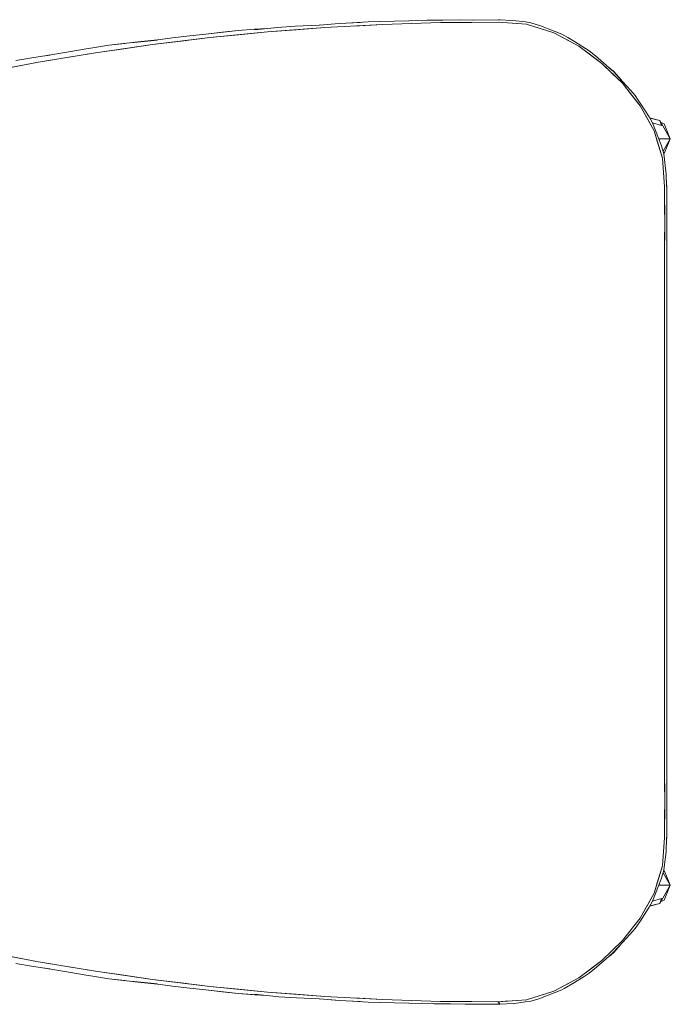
# Model space of a CAD drawing. Header units: millimetres. Extents: x 2 to 902, y -447 to 199.
# Tile 834 of 1056: x 29.469 to 30.109, y 181.254 to 182.222. Entities that reach past the tile are written whole.
import ezdxf

# ---------------------------------------------------------------- set-up
doc = ezdxf.new("R2010")
doc.units = ezdxf.units.MM
doc.header["$MEASUREMENT"] = 0
doc.layers.add('IFC-Elemento de mobília-Contorno', color=152, linetype='Continuous', lineweight=5)

msp = doc.modelspace()

# ---------------------------------------------------------------- linework, layer by layer
at = {"layer": 'IFC-Elemento de mobília-Contorno', "color": 7, "lineweight": 5}
for p, q in [((29.73962, 182.21561), (29.76361, 182.21668)), ((29.73962, 182.21561), (29.76361, 182.21668)), ((29.76337, 182.21667), (29.76447, 182.21674)), ((29.76337, 182.21667), (29.76447, 182.21674)), ((29.76361, 182.21668), (29.78284, 182.21806)), ((29.76361, 182.21668), (29.78284, 182.21806)), ((29.76896, 182.21417), (29.82567, 182.21722)), ((29.76896, 182.21417), (29.82567, 182.21722)), ((29.78284, 182.21806), (29.80353, 182.21924)), ((29.78284, 182.21806), (29.80353, 182.21924)), ((29.79544, 182.21878), (29.81154, 182.21984)), ((29.79544, 182.21878), (29.81154, 182.21984)), ((29.796, 182.21881), (29.81154, 182.21984)), ((29.796, 182.21881), (29.81154, 182.21984)), ((29.79732, 182.2157), (29.82567, 182.21722)), ((29.79732, 182.2157), (29.82567, 182.21722)), ((29.81154, 182.21984), (29.82312, 182.22004)), ((29.81154, 182.21984), (29.82312, 182.22004)), ((29.82312, 182.22004), (29.85149, 182.22086)), ((29.82312, 182.22004), (29.85149, 182.22086)), ((29.82567, 182.21722), (29.88242, 182.219)), ((29.82567, 182.21722), (29.88242, 182.219)), ((29.82567, 182.21722), (29.85405, 182.21811)), ((29.82567, 182.21722), (29.85405, 182.21811)), ((29.85149, 182.22086), (29.86923, 182.22136)), ((29.85149, 182.22086), (29.86923, 182.22136)), ((29.85405, 182.21811), (29.88242, 182.219)), ((29.85405, 182.21811), (29.88242, 182.219)), ((29.86923, 182.22136), (29.88498, 182.22152)), ((29.86923, 182.22136), (29.88498, 182.22152)), ((29.88242, 182.219), (29.93915, 182.21949)), ((29.88242, 182.219), (29.93915, 182.21949)), ((29.88242, 182.219), (29.89788, 182.21913)), ((29.88242, 182.219), (29.89788, 182.21913)), ((29.88498, 182.22152), (29.9018, 182.22177)), ((29.88498, 182.22152), (29.9018, 182.22177)), ((29.89788, 182.21913), (29.91333, 182.21926)), ((29.89788, 182.21913), (29.91333, 182.21926)), ((29.9018, 182.22177), (29.91517, 182.22149)), ((29.9018, 182.22177), (29.91517, 182.22149)), ((29.91333, 182.21926), (29.93915, 182.21949)), ((29.91333, 182.21926), (29.93915, 182.21949)), ((29.91422, 182.22151), (29.9395, 182.22192)), ((29.91422, 182.22151), (29.9395, 182.22192)), ((29.91431, 182.22151), (29.93952, 182.22192)), ((29.93915, 182.21949), (29.95315, 182.21844)), ((29.93915, 182.21949), (29.96714, 182.2174)), ((29.93915, 182.21949), (29.95315, 182.21844)), ((29.93915, 182.21949), (29.96714, 182.2174)), ((29.9395, 182.22192), (29.94107, 182.22176)), ((29.9395, 182.22192), (29.94107, 182.22176)), ((29.93952, 182.22192), (29.9411, 182.22176)), ((29.93952, 182.22192), (29.9411, 182.22176)), ((29.93993, 182.22181), (29.95354, 182.22128)), ((29.93993, 182.22181), (29.95354, 182.22128)), ((29.95315, 182.21844), (29.96714, 182.2174)), ((29.95315, 182.21844), (29.96714, 182.2174)), ((29.95354, 182.22128), (29.96607, 182.21967)), ((29.95354, 182.22128), (29.96607, 182.21967)), ((29.96607, 182.21967), (29.97147, 182.21883)), ((29.96607, 182.21967), (29.97147, 182.21883)), ((29.96714, 182.2174), (29.98055, 182.21325)), ((29.96714, 182.2174), (29.99396, 182.20911)), ((29.96714, 182.2174), (29.98055, 182.21325)), ((29.96714, 182.2174), (29.99396, 182.20911)), ((29.97147, 182.21883), (29.98076, 182.21598)), ((29.97147, 182.21883), (29.98076, 182.21598)), ((29.98076, 182.21598), (29.99419, 182.21077)), ((29.98076, 182.21598), (29.99419, 182.21077)), ((29.63599, 182.20594), (29.6519, 182.20778)), ((29.63599, 182.20594), (29.6519, 182.20778)), ((29.636, 182.20594), (29.6519, 182.20778)), ((29.636, 182.20594), (29.6519, 182.20778)), ((29.6519, 182.20778), (29.68372, 182.21144)), ((29.6519, 182.20778), (29.68372, 182.21144)), ((29.6519, 182.20778), (29.66781, 182.2096)), ((29.6519, 182.20778), (29.66781, 182.2096)), ((29.65582, 182.20428), (29.71234, 182.20985)), ((29.65582, 182.20428), (29.71234, 182.20985)), ((29.65582, 182.20428), (29.68408, 182.20706)), ((29.65582, 182.20428), (29.68408, 182.20706)), ((29.66781, 182.2096), (29.68372, 182.21144)), ((29.66781, 182.2096), (29.68372, 182.21144)), ((29.68372, 182.21144), (29.69969, 182.21249)), ((29.68372, 182.21144), (29.69969, 182.21249)), ((29.68408, 182.20706), (29.71234, 182.20985)), ((29.68408, 182.20706), (29.71234, 182.20985)), ((29.69969, 182.21249), (29.71172, 182.21329)), ((29.69969, 182.21249), (29.71172, 182.21328)), ((29.69976, 182.2121), (29.72218, 182.21431)), ((29.69976, 182.2121), (29.72218, 182.21431)), ((29.71234, 182.20985), (29.76896, 182.21417)), ((29.71234, 182.20985), (29.76896, 182.21417)), ((29.71234, 182.20985), (29.74065, 182.21201)), ((29.71234, 182.20985), (29.74065, 182.21201)), ((29.72218, 182.21431), (29.73962, 182.21561)), ((29.72218, 182.21431), (29.73962, 182.21561)), ((29.74065, 182.21201), (29.76896, 182.21417)), ((29.74065, 182.21201), (29.76896, 182.21417)), ((29.98055, 182.21325), (29.99396, 182.20911)), ((29.98055, 182.21325), (29.99396, 182.20911)), ((29.99396, 182.20911), (30.00635, 182.20246)), ((29.99396, 182.20911), (30.01874, 182.19581)), ((29.99396, 182.20911), (30.00635, 182.20246)), ((29.99396, 182.20911), (30.01874, 182.19581)), ((29.99419, 182.21077), (30.00174, 182.20783)), ((29.99419, 182.21077), (30.00174, 182.20783)), ((30.00174, 182.20783), (30.00785, 182.20452)), ((30.00174, 182.20783), (30.00785, 182.20452)), ((29.54067, 182.19415), (29.55646, 182.19676)), ((29.54067, 182.19415), (29.55646, 182.19676)), ((29.54325, 182.18939), (29.59945, 182.19746)), ((29.54325, 182.18939), (29.59945, 182.19746)), ((29.55646, 182.19676), (29.58827, 182.20043)), ((29.55646, 182.19676), (29.58827, 182.20043)), ((29.55646, 182.19676), (29.57237, 182.1986)), ((29.55646, 182.19676), (29.57237, 182.1986)), ((29.57135, 182.19342), (29.59945, 182.19746)), ((29.57135, 182.19342), (29.59945, 182.19746)), ((29.57817, 182.19911), (29.6043, 182.20184)), ((29.57817, 182.19911), (29.6043, 182.20184)), ((29.58827, 182.20043), (29.60419, 182.20227)), ((29.58827, 182.20043), (29.60418, 182.20227)), ((29.58827, 182.20043), (29.60419, 182.20227)), ((29.58827, 182.20043), (29.60418, 182.20227)), ((29.59945, 182.19746), (29.65582, 182.20428)), ((29.59945, 182.19746), (29.65582, 182.20428)), ((29.59945, 182.19746), (29.62764, 182.20086)), ((29.59945, 182.19746), (29.62764, 182.20086)), ((29.60418, 182.20227), (29.62179, 182.20453)), ((29.60418, 182.20227), (29.62179, 182.20453)), ((29.62179, 182.20453), (29.636, 182.20594)), ((29.62179, 182.20453), (29.636, 182.20594)), ((29.62764, 182.20086), (29.65582, 182.20428)), ((29.62764, 182.20086), (29.65582, 182.20428)), ((30.00635, 182.20246), (30.01874, 182.19581)), ((30.00635, 182.20246), (30.01874, 182.19581)), ((30.00785, 182.20452), (30.01421, 182.2005)), ((30.00785, 182.20452), (30.01421, 182.2005)), ((30.01421, 182.2005), (30.02523, 182.19354)), ((30.01421, 182.2005), (30.02523, 182.19354)), ((29.48723, 182.1801), (29.54325, 182.18939)), ((29.48723, 182.1801), (29.54325, 182.18939)), ((29.49446, 182.1865), (29.49834, 182.18714)), ((29.49446, 182.1865), (29.49834, 182.18714)), ((29.49457, 182.18652), (29.49812, 182.1871)), ((29.49457, 182.18652), (29.49812, 182.1871)), ((29.49549, 182.18664), (29.517, 182.19039)), ((29.49549, 182.18664), (29.517, 182.19039)), ((29.51524, 182.18474), (29.54325, 182.18939)), ((29.51524, 182.18474), (29.54325, 182.18939)), ((29.517, 182.19039), (29.53431, 182.19317)), ((29.517, 182.19039), (29.53431, 182.19317)), ((29.53431, 182.19317), (29.54067, 182.19415)), ((29.53431, 182.19317), (29.54067, 182.19415)), ((29.54325, 182.18939), (29.57135, 182.19342)), ((29.54325, 182.18939), (29.57135, 182.19342)), ((30.01874, 182.19581), (30.03, 182.1874)), ((30.01874, 182.19581), (30.04126, 182.17897)), ((30.01874, 182.19581), (30.03, 182.1874)), ((30.01874, 182.19581), (30.04126, 182.17897)), ((30.02523, 182.19354), (30.02883, 182.19125)), ((30.02523, 182.19354), (30.02883, 182.19125)), ((30.02883, 182.19125), (30.03504, 182.18636)), ((30.02883, 182.19125), (30.03504, 182.18636)), ((30.03, 182.1874), (30.04126, 182.17897)), ((30.03, 182.1874), (30.04126, 182.17897)), ((29.43142, 182.16962), (29.48723, 182.1801)), ((29.43142, 182.16962), (29.48723, 182.1801)), ((29.45687, 182.1744), (29.47205, 182.17725)), ((29.45687, 182.1744), (29.47205, 182.17725)), ((29.46516, 182.18164), (29.48067, 182.18455)), ((29.46516, 182.18164), (29.48067, 182.18455)), ((29.47205, 182.17725), (29.48723, 182.1801)), ((29.47205, 182.17725), (29.48723, 182.1801)), ((29.48067, 182.18455), (29.49549, 182.18664)), ((29.48067, 182.18455), (29.49549, 182.18664)), ((29.48723, 182.1801), (29.51524, 182.18474)), ((29.48723, 182.1801), (29.51524, 182.18474)), ((30.03504, 182.18636), (30.0429, 182.17953)), ((30.03504, 182.18636), (30.0429, 182.17953)), ((30.04126, 182.17897), (30.06142, 182.15936)), ((30.04126, 182.17897), (30.05134, 182.16916)), ((30.04126, 182.17897), (30.06142, 182.15936)), ((30.04126, 182.17897), (30.05134, 182.16916)), ((30.0429, 182.17953), (30.05111, 182.17219)), ((30.0429, 182.17953), (30.05111, 182.17219)), ((30.0473, 182.17559), (30.05293, 182.17082)), ((30.0473, 182.17559), (30.05293, 182.17082)), ((30.04738, 182.17552), (30.05291, 182.17083)), ((30.04738, 182.17552), (30.05291, 182.17083)), ((30.05134, 182.16916), (30.06142, 182.15936)), ((30.05134, 182.16916), (30.06142, 182.15936)), ((30.05291, 182.17083), (30.06045, 182.16238)), ((30.05291, 182.17083), (30.06045, 182.16238)), ((30.05293, 182.17082), (30.06056, 182.16225)), ((30.05293, 182.17082), (30.06056, 182.16225)), ((30.05833, 182.1647), (30.06536, 182.157)), ((30.05833, 182.1647), (30.06536, 182.157)), ((30.06142, 182.15936), (30.07014, 182.14832)), ((30.06142, 182.15936), (30.07886, 182.13729)), ((30.06142, 182.15936), (30.07014, 182.14832)), ((30.06142, 182.15936), (30.07886, 182.13729)), ((30.06536, 182.157), (30.0698, 182.15222)), ((30.06536, 182.157), (30.0698, 182.15222)), ((30.0698, 182.15222), (30.07393, 182.14726)), ((30.0698, 182.15222), (30.07393, 182.14726)), ((30.07014, 182.14832), (30.07886, 182.13729)), ((30.07014, 182.14832), (30.07886, 182.13729)), ((30.07393, 182.14726), (30.077, 182.1427)), ((30.07393, 182.14726), (30.077, 182.1427)), ((30.077, 182.1427), (30.08355, 182.13282)), ((30.077, 182.1427), (30.08355, 182.13282)), ((30.07886, 182.13729), (30.09258, 182.11277)), ((30.07886, 182.13729), (30.08572, 182.12503)), ((30.07886, 182.13729), (30.09258, 182.11277)), ((30.07886, 182.13729), (30.08572, 182.12503)), ((30.08355, 182.13282), (30.08763, 182.12655)), ((30.08355, 182.13282), (30.08763, 182.12655)), ((30.08571, 182.12504), (30.09258, 182.11277)), ((30.08571, 182.12504), (30.09258, 182.11277)), ((30.08763, 182.12655), (30.09106, 182.1204)), ((30.08763, 182.12655), (30.09106, 182.1204)), ((30.08821, 182.12552), (30.0982, 182.12285)), ((30.08821, 182.12552), (30.0982, 182.12285)), ((30.0885, 182.125), (30.0982, 182.12285)), ((30.0885, 182.125), (30.0982, 182.12285)), ((30.09103, 182.12045), (30.09106, 182.1204)), ((30.09103, 182.12044), (30.09106, 182.1204)), ((30.09104, 182.12044), (30.09108, 182.12038)), ((30.09104, 182.12044), (30.09981, 182.118)), ((30.09104, 182.12044), (30.09108, 182.12038)), ((30.09104, 182.12044), (30.09108, 182.12038)), ((30.09104, 182.12044), (30.09981, 182.118)), ((30.09104, 182.12044), (30.09108, 182.12038)), ((30.09105, 182.12044), (30.09412, 182.11288)), ((30.09105, 182.12044), (30.09106, 182.1204)), ((30.09105, 182.12044), (30.09412, 182.11288)), ((30.09106, 182.1204), (30.09108, 182.12037)), ((30.09108, 182.12038), (30.0911, 182.12033)), ((30.09108, 182.12038), (30.0911, 182.12033)), ((30.0982, 182.12285), (30.09981, 182.118)), ((30.0982, 182.12285), (30.10855, 182.10492)), ((30.0982, 182.12285), (30.09981, 182.118)), ((30.0982, 182.12285), (30.10855, 182.10492)), ((30.09935, 182.12085), (30.10249, 182.11955)), ((30.09935, 182.12085), (30.10249, 182.11955)), ((30.10249, 182.11955), (30.10855, 182.10492)), ((30.09258, 182.11277), (30.10086, 182.08594)), ((30.09258, 182.11277), (30.09672, 182.09935)), ((30.09258, 182.11277), (30.10086, 182.08594)), ((30.09258, 182.11277), (30.09672, 182.09935)), ((30.09412, 182.11288), (30.09995, 182.0978)), ((30.09412, 182.11288), (30.09995, 182.0978)), ((30.0972, 182.10492), (30.09854, 182.10492)), ((30.0972, 182.10492), (30.09854, 182.10492)), ((30.09854, 182.10492), (30.10603, 182.10492)), ((30.09854, 182.10492), (30.10603, 182.10492)), ((30.1014, 182.09253), (30.10855, 182.10492)), ((30.1014, 182.09253), (30.10855, 182.10492)), ((30.10258, 182.09038), (30.10855, 182.10492)), ((30.10603, 182.10492), (30.10855, 182.10492)), ((30.10603, 182.10492), (30.10855, 182.10492)), ((30.09672, 182.09935), (30.10086, 182.08594)), ((30.09672, 182.09935), (30.10086, 182.08594)), ((30.09995, 182.0978), (30.10211, 182.08996)), ((30.09995, 182.0978), (30.10211, 182.08996)), ((30.10204, 182.09015), (30.10211, 182.08996)), ((30.10204, 182.09015), (30.10211, 182.08996)), ((30.10205, 182.09016), (30.10209, 182.09017)), ((30.10205, 182.09015), (30.10209, 182.09017)), ((30.10209, 182.09017), (30.10211, 182.08996)), ((30.10086, 182.08594), (30.10292, 182.05776)), ((30.10086, 182.08594), (30.10189, 182.07193)), ((30.10086, 182.08594), (30.10292, 182.05776)), ((30.10086, 182.08594), (30.10189, 182.07193)), ((30.1011, 182.08273), (30.1011, 182.0827)), ((30.1011, 182.08273), (30.1011, 182.0827)), ((30.10211, 182.08996), (30.10289, 182.08456)), ((30.10211, 182.08996), (30.10213, 182.08976)), ((30.10211, 182.08996), (30.10289, 182.08456)), ((30.10289, 182.08456), (30.10445, 182.07021)), ((30.10289, 182.08456), (30.10445, 182.07021)), ((30.10189, 182.07193), (30.10292, 182.05776)), ((30.10189, 182.07193), (30.10292, 182.05776)), ((30.10445, 182.07021), (30.10484, 182.05788)), ((30.10445, 182.07021), (30.10484, 182.05788)), ((30.10292, 182.05776), (30.10297, 182.03778)), ((30.10292, 182.05776), (30.10301, 182.02223)), ((30.10292, 182.05776), (30.10297, 182.03778)), ((30.10292, 182.05776), (30.10301, 182.02223)), ((30.10476, 182.06053), (30.10498, 182.05808)), ((30.10476, 182.06053), (30.10498, 182.05808)), ((30.10477, 182.06036), (30.10498, 182.05792)), ((30.10477, 182.06036), (30.10498, 182.05792)), ((30.10498, 182.02079), (30.10498, 182.05808)), ((30.10498, 182.02079), (30.10498, 182.05808)), ((30.10498, 182.03791), (30.10498, 182.05792)), ((30.10498, 182.03791), (30.10498, 182.05792)), ((30.10297, 182.03778), (30.10301, 182.02223)), ((30.10297, 182.03778), (30.10301, 182.02223)), ((30.10498, 182.01791), (30.10498, 182.03791)), ((30.10498, 182.01791), (30.10498, 182.03791)), ((30.1029, 181.98669), (30.10301, 182.02223)), ((30.1029, 181.98669), (30.10301, 182.02223)), ((30.10296, 182.00446), (30.10301, 182.02223)), ((30.10296, 182.00446), (30.10301, 182.02223)), ((30.10498, 181.98365), (30.10498, 182.02079)), ((30.10498, 181.98365), (30.10498, 182.02079)), ((30.10498, 181.99791), (30.10498, 182.01791)), ((30.10498, 181.99791), (30.10498, 182.01791)), ((30.1029, 181.98669), (30.10296, 182.00446)), ((30.1029, 181.98669), (30.10296, 182.00446)), ((30.10498, 181.9779), (30.10498, 181.99791)), ((30.10498, 181.9779), (30.10498, 181.99791)), ((30.10283, 181.95116), (30.1029, 181.98669)), ((30.10283, 181.95116), (30.1029, 181.98669)), ((30.10287, 181.96892), (30.1029, 181.98669)), ((30.10287, 181.96892), (30.1029, 181.98669)), ((30.10498, 181.94077), (30.10498, 181.98365)), ((30.10498, 181.94077), (30.10498, 181.98365)), ((30.10498, 181.9579), (30.10498, 181.9779)), ((30.10498, 181.9579), (30.10498, 181.9779)), ((30.10498, 181.9379), (30.10498, 181.9579)), ((30.10498, 181.9379), (30.10498, 181.9579)), ((30.10282, 181.93338), (30.10283, 181.95116)), ((30.10282, 181.91562), (30.10283, 181.95116)), ((30.10282, 181.93338), (30.10283, 181.95116)), ((30.10282, 181.91562), (30.10283, 181.95116)), ((30.10498, 181.89789), (30.10498, 181.94077)), ((30.10498, 181.89789), (30.10498, 181.94077)), ((30.10498, 181.9179), (30.10498, 181.9379)), ((30.10498, 181.9179), (30.10498, 181.9379)), ((30.10498, 181.89789), (30.10498, 181.9179)), ((30.10498, 181.89789), (30.10498, 181.9179)), ((30.10282, 181.90673), (30.10282, 181.91562)), ((30.10282, 181.91562), (30.10283, 181.88007)), ((30.10282, 181.90673), (30.10282, 181.91562)), ((30.10282, 181.91562), (30.10283, 181.88007)), ((30.10282, 181.90673), (30.10283, 181.89785)), ((30.10282, 181.90673), (30.10283, 181.89785)), ((30.10498, 181.8779), (30.10498, 181.89789)), ((30.10498, 181.8579), (30.10498, 181.89789)), ((30.10498, 181.8779), (30.10498, 181.89789)), ((30.10498, 181.8579), (30.10498, 181.89789)), ((30.10281, 181.84454), (30.10283, 181.88007)), ((30.10281, 181.84454), (30.10283, 181.88007)), ((30.10282, 181.86231), (30.10283, 181.88007)), ((30.10282, 181.86231), (30.10283, 181.88007)), ((30.10498, 181.8679), (30.10498, 181.8779)), ((30.10498, 181.8679), (30.10498, 181.8779)), ((30.10498, 181.8579), (30.10498, 181.8679)), ((30.10498, 181.8579), (30.10498, 181.8679)), ((30.10498, 181.8379), (30.10498, 181.8579)), ((30.10498, 181.8179), (30.10498, 181.8579)), ((30.10498, 181.8379), (30.10498, 181.8579)), ((30.10498, 181.8179), (30.10498, 181.8579)), ((30.1028, 181.809), (30.10281, 181.84454)), ((30.1028, 181.809), (30.10281, 181.84454)), ((30.10281, 181.82677), (30.10281, 181.84454)), ((30.10281, 181.82677), (30.10281, 181.84454)), ((30.10498, 181.8179), (30.10498, 181.8379)), ((30.10498, 181.8179), (30.10498, 181.8379)), ((30.10498, 181.79791), (30.10498, 181.8179)), ((30.10498, 181.77791), (30.10498, 181.8179)), ((30.10498, 181.79791), (30.10498, 181.8179)), ((30.10498, 181.77791), (30.10498, 181.8179)), ((30.1028, 181.79122), (30.1028, 181.809)), ((30.1028, 181.77346), (30.1028, 181.809)), ((30.1028, 181.79122), (30.1028, 181.809)), ((30.1028, 181.77346), (30.1028, 181.809)), ((30.10498, 181.77791), (30.10498, 181.79791)), ((30.10498, 181.77791), (30.10498, 181.79791)), ((30.1028, 181.73792), (30.1028, 181.77346)), ((30.1028, 181.75569), (30.1028, 181.77346)), ((30.1028, 181.73792), (30.1028, 181.77346)), ((30.1028, 181.75569), (30.1028, 181.77346)), ((30.10498, 181.75791), (30.10498, 181.77791)), ((30.10498, 181.73792), (30.10498, 181.77791)), ((30.10498, 181.75791), (30.10498, 181.77791)), ((30.10498, 181.73792), (30.10498, 181.77791)), ((30.1028, 181.7468), (30.1028, 181.75569)), ((30.1028, 181.7468), (30.1028, 181.75569)), ((30.10498, 181.73792), (30.10498, 181.75791)), ((30.10498, 181.73792), (30.10498, 181.75791)), ((30.1028, 181.70238), (30.1028, 181.73792)), ((30.1028, 181.70238), (30.1028, 181.73792)), ((30.10498, 181.71792), (30.10498, 181.73792)), ((30.10498, 181.69792), (30.10498, 181.73792)), ((30.10498, 181.71792), (30.10498, 181.73792)), ((30.10498, 181.69792), (30.10498, 181.73792)), ((30.1028, 181.70238), (30.1028, 181.72015)), ((30.1028, 181.70238), (30.1028, 181.72015)), ((30.10498, 181.69792), (30.10498, 181.71792)), ((30.10498, 181.69792), (30.10498, 181.71792)), ((30.1028, 181.70238), (30.1028, 181.66684)), ((30.1028, 181.70238), (30.1028, 181.66684)), ((30.10498, 181.68792), (30.10498, 181.69792)), ((30.10498, 181.65793), (30.10498, 181.69792)), ((30.10498, 181.68792), (30.10498, 181.69792)), ((30.10498, 181.65793), (30.10498, 181.69792)), ((30.1028, 181.68461), (30.1028, 181.66684)), ((30.1028, 181.68461), (30.1028, 181.66684)), ((30.10498, 181.67792), (30.10498, 181.68792)), ((30.10498, 181.67792), (30.10498, 181.68792)), ((30.10498, 181.65793), (30.10498, 181.67792)), ((30.10498, 181.65793), (30.10498, 181.67792)), ((30.1028, 181.66684), (30.10281, 181.6313)), ((30.1028, 181.66684), (30.10281, 181.6313)), ((30.10498, 181.63793), (30.10498, 181.65793)), ((30.10498, 181.61793), (30.10498, 181.65793)), ((30.10498, 181.63793), (30.10498, 181.65793)), ((30.10498, 181.61793), (30.10498, 181.65793)), ((30.10281, 181.64907), (30.10281, 181.6313)), ((30.10281, 181.64907), (30.10281, 181.6313)), ((30.10498, 181.61793), (30.10498, 181.63793)), ((30.10498, 181.61793), (30.10498, 181.63793)), ((30.10281, 181.6313), (30.10283, 181.59577)), ((30.10281, 181.6313), (30.10283, 181.59577)), ((30.10498, 181.60793), (30.10498, 181.61793)), ((30.10498, 181.57794), (30.10498, 181.61793)), ((30.10498, 181.60793), (30.10498, 181.61793)), ((30.10498, 181.57794), (30.10498, 181.61793)), ((30.10282, 181.61353), (30.10283, 181.59577)), ((30.10282, 181.61353), (30.10283, 181.59577)), ((30.10498, 181.59793), (30.10498, 181.60793)), ((30.10498, 181.59793), (30.10498, 181.60793)), ((30.10498, 181.57794), (30.10498, 181.59793)), ((30.10498, 181.57794), (30.10498, 181.59793)), ((30.10282, 181.56023), (30.10283, 181.59577)), ((30.10282, 181.56023), (30.10283, 181.59577)), ((30.10282, 181.56023), (30.10283, 181.57799)), ((30.10282, 181.56023), (30.10283, 181.57799)), ((30.10498, 181.55793), (30.10498, 181.57794)), ((30.10498, 181.53507), (30.10498, 181.57794)), ((30.10498, 181.55793), (30.10498, 181.57794)), ((30.10498, 181.53507), (30.10498, 181.57794)), ((30.10282, 181.56023), (30.10283, 181.52468)), ((30.10282, 181.56023), (30.10283, 181.52468)), ((30.10498, 181.53793), (30.10498, 181.55793)), ((30.10498, 181.53793), (30.10498, 181.55793)), ((30.10282, 181.54246), (30.10283, 181.52468)), ((30.10282, 181.54246), (30.10283, 181.52468)), ((30.10498, 181.51793), (30.10498, 181.53793)), ((30.10498, 181.51793), (30.10498, 181.53793)), ((30.10498, 181.49219), (30.10498, 181.53507)), ((30.10498, 181.49219), (30.10498, 181.53507)), ((30.10283, 181.52468), (30.1029, 181.48914)), ((30.10283, 181.52468), (30.1029, 181.48914)), ((30.10498, 181.49793), (30.10498, 181.51793)), ((30.10498, 181.49793), (30.10498, 181.51793)), ((30.10287, 181.50692), (30.1029, 181.48914)), ((30.10287, 181.50692), (30.1029, 181.48914)), ((30.10498, 181.47792), (30.10498, 181.49793)), ((30.10498, 181.47792), (30.10498, 181.49793)), ((30.10498, 181.45505), (30.10498, 181.49219)), ((30.10498, 181.45505), (30.10498, 181.49219)), ((30.1029, 181.48914), (30.10301, 181.45361)), ((30.1029, 181.48914), (30.10296, 181.47138)), ((30.1029, 181.48914), (30.10301, 181.45361)), ((30.1029, 181.48914), (30.10296, 181.47138)), ((30.10296, 181.47138), (30.10301, 181.45361)), ((30.10296, 181.47138), (30.10301, 181.45361)), ((30.10498, 181.45792), (30.10498, 181.47792)), ((30.10498, 181.45792), (30.10498, 181.47792)), ((30.10292, 181.41792), (30.10301, 181.45361)), ((30.10292, 181.41792), (30.10301, 181.45361)), ((30.10297, 181.43806), (30.10301, 181.45361)), ((30.10297, 181.43806), (30.10301, 181.45361)), ((30.10498, 181.43792), (30.10498, 181.45792)), ((30.10498, 181.43792), (30.10498, 181.45792)), ((30.10498, 181.41792), (30.10498, 181.45505)), ((30.10498, 181.41792), (30.10498, 181.45505)), ((30.10292, 181.41792), (30.10297, 181.43806)), ((30.10292, 181.41792), (30.10297, 181.43806)), ((30.10498, 181.41776), (30.10498, 181.43792)), ((30.10498, 181.41776), (30.10498, 181.43792)), ((30.10086, 181.3899), (30.10292, 181.41792)), ((30.10086, 181.3899), (30.10292, 181.41792)), ((30.10437, 181.40395), (30.10484, 181.4178)), ((30.10437, 181.40395), (30.10484, 181.4178)), ((30.10476, 181.41551), (30.10498, 181.41792)), ((30.10476, 181.41526), (30.10498, 181.41776)), ((30.10476, 181.41525), (30.10498, 181.41776)), ((30.10086, 181.3899), (30.10189, 181.40391)), ((30.10086, 181.3899), (30.10189, 181.40391)), ((30.10289, 181.39127), (30.10437, 181.40395)), ((30.10289, 181.39127), (30.10437, 181.40395)), ((30.09258, 181.36307), (30.10086, 181.3899)), ((30.09258, 181.36307), (30.10086, 181.3899)), ((30.09672, 181.37649), (30.10086, 181.3899)), ((30.09672, 181.37649), (30.10086, 181.3899)), ((30.09995, 181.37804), (30.10211, 181.38587)), ((30.09995, 181.37804), (30.10211, 181.38587)), ((30.10206, 181.38574), (30.10211, 181.38587)), ((30.10206, 181.38574), (30.10211, 181.38587)), ((30.10208, 181.38573), (30.10289, 181.39127)), ((30.10208, 181.38573), (30.10289, 181.39127)), ((30.10209, 181.38573), (30.1021, 181.38588)), ((30.10209, 181.38573), (30.1021, 181.38588)), ((30.10211, 181.38587), (30.10212, 181.38602)), ((30.10211, 181.38587), (30.10212, 181.38602)), ((30.10249, 181.38556), (30.10855, 181.37092)), ((30.09258, 181.36307), (30.09672, 181.37649)), ((30.09258, 181.36307), (30.09672, 181.37649)), ((30.09412, 181.36296), (30.09995, 181.37804)), ((30.09412, 181.36296), (30.09995, 181.37804)), ((30.1014, 181.3833), (30.10855, 181.37092)), ((30.1014, 181.3833), (30.10855, 181.37092)), ((30.0972, 181.37092), (30.09854, 181.37092)), ((30.0972, 181.37092), (30.09854, 181.37092)), ((30.0982, 181.35299), (30.10855, 181.37092)), ((30.0982, 181.35299), (30.10855, 181.37092)), ((30.09854, 181.37092), (30.10603, 181.37092)), ((30.09854, 181.37092), (30.10603, 181.37092)), ((30.10258, 181.35637), (30.10855, 181.37092)), ((30.10603, 181.37092), (30.10855, 181.37092)), ((30.10603, 181.37092), (30.10855, 181.37092)), ((30.07886, 181.33855), (30.09258, 181.36307)), ((30.07886, 181.33855), (30.09258, 181.36307)), ((30.08571, 181.35079), (30.09258, 181.36307)), ((30.08571, 181.35079), (30.09258, 181.36307)), ((30.08763, 181.34929), (30.09106, 181.35543)), ((30.08763, 181.34929), (30.09106, 181.35543)), ((30.09103, 181.35538), (30.09106, 181.35543)), ((30.09103, 181.35538), (30.09106, 181.35543)), ((30.09104, 181.35539), (30.09981, 181.35784)), ((30.09104, 181.35538), (30.09981, 181.35784)), ((30.09104, 181.35539), (30.09108, 181.35545)), ((30.09104, 181.35538), (30.09108, 181.35545)), ((30.09105, 181.35539), (30.09412, 181.36296)), ((30.09105, 181.35539), (30.09106, 181.35543)), ((30.09105, 181.35539), (30.09106, 181.35543)), ((30.09106, 181.35543), (30.09412, 181.36296)), ((30.09106, 181.35539), (30.09108, 181.35545)), ((30.09108, 181.35545), (30.0911, 181.35551)), ((30.0982, 181.35299), (30.09981, 181.35784)), ((30.0982, 181.35299), (30.09981, 181.35784)), ((30.09938, 181.35503), (30.10258, 181.35637)), ((30.09938, 181.35503), (30.10258, 181.35637)), ((30.07855, 181.33504), (30.08763, 181.34929)), ((30.07855, 181.33504), (30.08763, 181.34929)), ((30.07886, 181.33855), (30.08585, 181.35105)), ((30.07886, 181.33855), (30.08585, 181.35105)), ((30.08821, 181.35032), (30.0982, 181.35299)), ((30.08821, 181.35032), (30.0982, 181.35299)), ((30.0885, 181.35083), (30.0982, 181.35299)), ((30.0885, 181.35083), (30.0982, 181.35299)), ((30.06142, 181.31649), (30.07886, 181.33855)), ((30.06142, 181.31649), (30.07886, 181.33855)), ((30.07014, 181.32751), (30.07886, 181.33855)), ((30.07014, 181.32751), (30.07886, 181.33855)), ((30.06142, 181.31649), (30.07014, 181.32751)), ((30.06142, 181.31649), (30.07014, 181.32751)), ((30.06563, 181.31903), (30.07161, 181.32587)), ((30.06563, 181.31903), (30.07161, 181.32587)), ((30.07161, 181.32587), (30.07393, 181.32858)), ((30.07161, 181.32587), (30.07393, 181.32858)), ((30.07393, 181.32858), (30.07855, 181.33504)), ((30.07393, 181.32858), (30.07855, 181.33504)), ((30.04126, 181.29687), (30.06142, 181.31649)), ((30.04126, 181.29687), (30.06142, 181.31649)), ((30.05134, 181.30667), (30.06142, 181.31649)), ((30.05134, 181.30667), (30.06142, 181.31649)), ((30.05832, 181.31114), (30.06563, 181.31903)), ((30.05832, 181.31114), (30.06563, 181.31903)), ((29.43142, 181.30621), (29.48723, 181.29574)), ((29.43142, 181.30621), (29.48723, 181.29574)), ((30.04126, 181.29687), (30.05134, 181.30667)), ((30.04126, 181.29687), (30.05134, 181.30667)), ((30.05146, 181.30387), (30.05832, 181.31114)), ((30.05146, 181.30387), (30.05832, 181.31114)), ((30.05291, 181.305), (30.05974, 181.31267)), ((30.05291, 181.305), (30.05974, 181.31267)), ((30.05293, 181.30501), (30.05983, 181.31276)), ((30.05293, 181.30501), (30.05983, 181.31276)), ((29.45687, 181.30144), (29.47205, 181.29859)), ((29.45687, 181.30144), (29.47205, 181.29859)), ((29.47205, 181.29859), (29.48723, 181.29574)), ((29.47205, 181.29859), (29.48723, 181.29574)), ((30.01874, 181.28002), (30.04126, 181.29687)), ((30.01874, 181.28002), (30.04126, 181.29687)), ((30.03, 181.28844), (30.04126, 181.29687)), ((30.03, 181.28844), (30.04126, 181.29687)), ((30.0429, 181.2963), (30.05146, 181.30387)), ((30.0429, 181.2963), (30.05146, 181.30387)), ((30.04865, 181.30139), (30.05293, 181.30501)), ((30.04865, 181.30139), (30.05293, 181.30501)), ((30.04874, 181.30147), (30.05291, 181.305)), ((30.04874, 181.30147), (30.05291, 181.305)), ((29.46516, 181.29419), (29.48047, 181.29148)), ((29.46516, 181.29419), (29.48047, 181.29148)), ((29.48047, 181.29148), (29.49549, 181.28919)), ((29.48047, 181.29148), (29.49549, 181.28919)), ((29.48723, 181.29574), (29.51524, 181.2911)), ((29.48723, 181.29574), (29.54325, 181.28645)), ((29.48723, 181.29574), (29.54325, 181.28645)), ((29.48723, 181.29574), (29.51524, 181.2911)), ((29.49361, 181.28948), (29.49834, 181.2887)), ((29.49361, 181.28948), (29.49834, 181.2887)), ((29.49382, 181.28945), (29.49812, 181.28873)), ((29.49382, 181.28945), (29.49812, 181.28873)), ((29.49549, 181.28919), (29.517, 181.28544)), ((29.49549, 181.28919), (29.517, 181.28544)), ((29.51524, 181.2911), (29.54325, 181.28645)), ((29.51524, 181.2911), (29.54325, 181.28645)), ((30.01874, 181.28002), (30.03, 181.28844)), ((30.01874, 181.28002), (30.03, 181.28844)), ((30.02883, 181.28458), (30.03414, 181.28881)), ((30.02883, 181.28458), (30.03414, 181.28881)), ((30.03414, 181.28881), (30.0429, 181.2963)), ((30.03414, 181.28881), (30.0429, 181.2963)), ((29.517, 181.28544), (29.53431, 181.28267)), ((29.517, 181.28544), (29.53431, 181.28267)), ((29.53431, 181.28267), (29.54067, 181.28168)), ((29.53431, 181.28267), (29.54067, 181.28168)), ((29.54067, 181.28168), (29.55646, 181.27908)), ((29.54067, 181.28168), (29.55646, 181.27908)), ((29.54325, 181.28645), (29.57135, 181.28242)), ((29.54325, 181.28645), (29.59945, 181.27838)), ((29.54325, 181.28645), (29.57135, 181.28242)), ((29.54325, 181.28645), (29.59945, 181.27838)), ((29.55646, 181.27908), (29.57237, 181.27724)), ((29.55646, 181.27908), (29.58827, 181.2754)), ((29.55646, 181.27908), (29.57237, 181.27724)), ((29.55646, 181.27908), (29.58827, 181.2754)), ((29.57135, 181.28242), (29.59945, 181.27838)), ((29.57135, 181.28242), (29.59945, 181.27838)), ((29.59945, 181.27838), (29.62764, 181.27497)), ((29.59945, 181.27838), (29.65582, 181.27156)), ((29.59945, 181.27838), (29.62764, 181.27497)), ((29.59945, 181.27838), (29.65582, 181.27156)), ((29.99396, 181.26673), (30.01874, 181.28002)), ((29.99396, 181.26673), (30.01874, 181.28002)), ((30.00635, 181.27338), (30.01874, 181.28002)), ((30.00635, 181.27338), (30.01874, 181.28002)), ((30.01421, 181.27534), (30.02387, 181.28128)), ((30.01421, 181.27534), (30.02387, 181.28128)), ((30.02387, 181.28128), (30.02883, 181.28458)), ((30.02387, 181.28128), (30.02883, 181.28458)), ((29.57817, 181.27673), (29.6043, 181.274)), ((29.57817, 181.27673), (29.6043, 181.274)), ((29.58827, 181.2754), (29.60419, 181.27357)), ((29.58827, 181.2754), (29.60418, 181.27357)), ((29.58827, 181.2754), (29.60418, 181.27357)), ((29.58827, 181.2754), (29.60419, 181.27357)), ((29.60418, 181.27357), (29.62179, 181.27131)), ((29.60418, 181.27357), (29.62179, 181.27131)), ((29.62179, 181.27131), (29.636, 181.2699)), ((29.62179, 181.27131), (29.636, 181.2699)), ((29.62764, 181.27497), (29.65582, 181.27156)), ((29.62764, 181.27497), (29.65582, 181.27156)), ((29.63599, 181.2699), (29.6519, 181.26806)), ((29.63599, 181.2699), (29.6519, 181.26806)), ((29.636, 181.2699), (29.6519, 181.26806)), ((29.636, 181.2699), (29.6519, 181.26806)), ((29.6519, 181.26806), (29.66781, 181.26623)), ((29.6519, 181.26806), (29.68372, 181.2644)), ((29.6519, 181.26806), (29.66781, 181.26623)), ((29.6519, 181.26806), (29.68372, 181.2644)), ((29.65582, 181.27156), (29.68408, 181.26877)), ((29.65582, 181.27156), (29.71234, 181.26599)), ((29.65582, 181.27156), (29.68408, 181.26877)), ((29.65582, 181.27156), (29.71234, 181.26599)), ((29.68408, 181.26877), (29.71234, 181.26599)), ((29.68408, 181.26877), (29.71234, 181.26599)), ((29.99396, 181.26673), (30.00635, 181.27338)), ((29.99396, 181.26673), (30.00635, 181.27338)), ((29.99419, 181.26508), (30.00174, 181.26801)), ((29.99419, 181.26508), (30.00174, 181.26801)), ((30.00174, 181.26801), (30.00422, 181.26951)), ((30.00174, 181.26801), (30.00422, 181.26951)), ((30.00422, 181.26951), (30.01421, 181.27534)), ((30.00422, 181.26951), (30.01421, 181.27534)), ((29.66781, 181.26623), (29.68372, 181.2644)), ((29.66781, 181.26623), (29.68372, 181.2644)), ((29.68372, 181.2644), (29.69969, 181.26334)), ((29.68372, 181.2644), (29.69969, 181.26334)), ((29.68372, 181.2644), (29.71166, 181.26256)), ((29.69969, 181.26334), (29.71169, 181.26256)), ((29.69969, 181.26334), (29.71169, 181.26256)), ((29.69976, 181.26373), (29.72365, 181.26138)), ((29.69976, 181.26373), (29.72365, 181.26138)), ((29.71234, 181.26599), (29.74065, 181.26383)), ((29.71234, 181.26599), (29.76896, 181.26166)), ((29.71234, 181.26599), (29.74065, 181.26383)), ((29.71234, 181.26599), (29.76896, 181.26166)), ((29.72365, 181.26138), (29.74109, 181.26015)), ((29.72365, 181.26138), (29.74109, 181.26015)), ((29.74065, 181.26383), (29.76896, 181.26166)), ((29.74065, 181.26383), (29.76896, 181.26166)), ((29.74109, 181.26015), (29.76361, 181.25915)), ((29.74109, 181.26015), (29.76361, 181.25915)), ((29.76337, 181.25916), (29.76447, 181.2591)), ((29.76337, 181.25916), (29.77958, 181.2581)), ((29.76361, 181.25915), (29.78286, 181.25778)), ((29.76361, 181.25915), (29.78286, 181.25778)), ((29.76361, 181.25915), (29.77959, 181.2581)), ((29.76896, 181.26166), (29.82567, 181.25862)), ((29.76896, 181.26166), (29.82567, 181.25862)), ((29.78286, 181.25778), (29.80353, 181.2566)), ((29.78286, 181.25778), (29.80353, 181.2566)), ((29.79732, 181.26014), (29.82567, 181.25862)), ((29.79732, 181.26014), (29.82567, 181.25862)), ((29.82567, 181.25862), (29.85405, 181.25773)), ((29.82567, 181.25862), (29.88242, 181.25684)), ((29.82567, 181.25862), (29.85405, 181.25773)), ((29.82567, 181.25862), (29.88242, 181.25684)), ((29.85405, 181.25773), (29.88242, 181.25684)), ((29.85405, 181.25773), (29.88242, 181.25684)), ((29.93915, 181.25635), (29.96714, 181.25844)), ((29.93915, 181.25635), (29.96714, 181.25844)), ((29.95315, 181.2574), (29.96714, 181.25844)), ((29.95315, 181.2574), (29.96714, 181.25844)), ((29.96714, 181.25844), (29.99396, 181.26673)), ((29.96714, 181.25844), (29.99396, 181.26673)), ((29.96714, 181.25844), (29.98055, 181.26259)), ((29.96714, 181.25844), (29.98055, 181.26259)), ((29.97147, 181.25701), (29.97917, 181.2593)), ((29.97147, 181.25701), (29.97917, 181.2593)), ((29.97917, 181.2593), (29.99419, 181.26508)), ((29.97917, 181.2593), (29.99419, 181.26508)), ((29.98055, 181.26259), (29.99396, 181.26673)), ((29.98055, 181.26259), (29.99396, 181.26673)), ((29.796, 181.25703), (29.81154, 181.25601)), ((29.796, 181.25703), (29.81154, 181.25601)), ((29.796, 181.25703), (29.81154, 181.25601)), ((29.796, 181.25703), (29.81154, 181.25601)), ((29.81154, 181.25601), (29.82313, 181.25579)), ((29.81154, 181.25601), (29.82313, 181.25579)), ((29.82313, 181.25579), (29.85149, 181.25498)), ((29.82313, 181.25579), (29.85149, 181.25498)), ((29.85149, 181.25498), (29.87625, 181.25439)), ((29.85149, 181.25498), (29.87625, 181.25439)), ((29.87625, 181.25439), (29.89237, 181.25428)), ((29.87625, 181.25439), (29.89237, 181.25428)), ((29.88242, 181.25684), (29.93915, 181.25635)), ((29.88242, 181.25684), (29.89788, 181.2567)), ((29.88242, 181.25684), (29.93915, 181.25635)), ((29.88242, 181.25684), (29.89788, 181.2567)), ((29.89237, 181.25428), (29.90694, 181.25401)), ((29.89237, 181.25428), (29.90694, 181.25401)), ((29.89788, 181.2567), (29.91332, 181.25658)), ((29.89788, 181.2567), (29.91332, 181.25658)), ((29.90694, 181.25401), (29.92259, 181.25402)), ((29.90694, 181.25401), (29.92259, 181.25402)), ((29.91332, 181.25658), (29.93915, 181.25635)), ((29.91332, 181.25658), (29.93915, 181.25635)), ((29.92259, 181.25402), (29.9395, 181.25392)), ((29.92259, 181.25402), (29.9395, 181.25392)), ((29.93886, 181.25593), (29.93915, 181.25635)), ((29.93886, 181.25593), (29.93915, 181.25635)), ((29.93886, 181.25593), (29.93972, 181.25587)), ((29.93886, 181.25593), (29.93972, 181.25587)), ((29.93915, 181.25635), (29.94265, 181.25662)), ((29.93915, 181.25635), (29.94265, 181.25662)), ((29.93915, 181.25635), (29.93947, 181.25622)), ((29.93915, 181.25635), (29.93947, 181.25622)), ((29.93947, 181.25622), (29.94025, 181.2551)), ((29.93947, 181.25622), (29.94025, 181.2551)), ((29.9395, 181.25392), (29.94067, 181.25404)), ((29.9395, 181.25392), (29.94067, 181.25403)), ((29.9395, 181.25392), (29.94067, 181.25403)), ((29.93972, 181.25587), (29.93996, 181.25552)), ((29.93972, 181.25587), (29.93996, 181.25552)), ((29.93981, 181.254), (29.95537, 181.25462)), ((29.93981, 181.254), (29.95537, 181.25462)), ((29.93981, 181.254), (29.94094, 181.25411)), ((29.93996, 181.25552), (29.94083, 181.25426)), ((29.93996, 181.25552), (29.94083, 181.25426)), ((29.94016, 181.25524), (29.94083, 181.25426)), ((29.94016, 181.25524), (29.94083, 181.25426)), ((29.94265, 181.25662), (29.94615, 181.25688)), ((29.94265, 181.25662), (29.94615, 181.25688)), ((29.94615, 181.25688), (29.95328, 181.25741)), ((29.94615, 181.25688), (29.95328, 181.25741)), ((29.95537, 181.25462), (29.96599, 181.25649)), ((29.95537, 181.25462), (29.96599, 181.25648)), ((29.96593, 181.25647), (29.97147, 181.25701)), ((29.96593, 181.25647), (29.97147, 181.25701))]:
    msp.add_line(p, q, dxfattribs=at)

doc.saveas('drawing.dxf')
